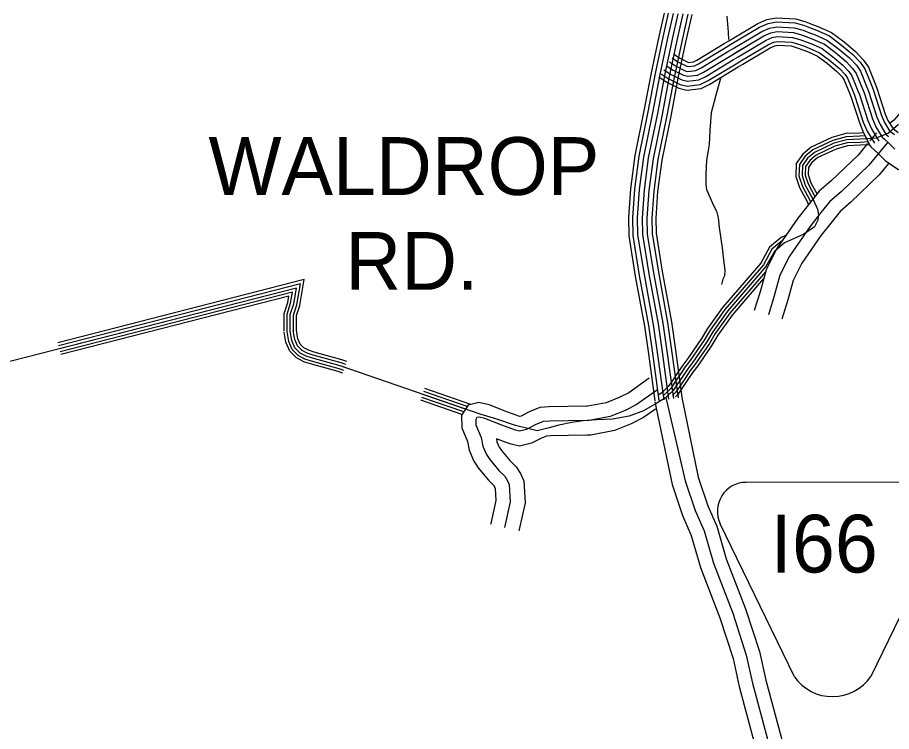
# Model space of a CAD drawing. Extents: x 1551132 to 1791609, y 378168 to 563823.
# Drawn here: x 1618712 to 1624306, y 400971 to 405543 of the extents above; entities that cross this region are included whole.
import ezdxf

# ---------------------------------------------------------------- set-up
doc = ezdxf.new("R2010")
doc.units = 0
for name, color, linetype in [('DESIGN - ROW - Easement Linework and Patterning', 7, 'Continuous'), ('DESIGN - ROW - Right-of-Way and Easement Labels', 7, 'Continuous'), ('DESIGN - TRANSPORTATION - Text', 7, 'Continuous'), ('SURVEY - CONTROL with Text', 7, 'Continuous'), ('SURVEY - DRAINAGE - Natural Features', 7, 'Continuous'), ('SURVEY - PROPERTY - Owners', 7, 'Continuous'), ('SURVEY - TRANSPORTATION - Roads', 7, 'Continuous')]:
    doc.layers.add(name, color=color, linetype=linetype)

msp = doc.modelspace()

# ---------------------------------------------------------------- linework, layer by layer
at = {"layer": 'DESIGN - ROW - Easement Linework and Patterning'}
for p, q in [((1624480.835, 402566.485), (1623376.461, 402566.462)), ((1623684.584, 401320.676), (1623210.106, 402301.18)), ((1624647.168, 402301.21), (1624174.132, 401323.595))]:
    msp.add_line(p, q, dxfattribs=at)
for centre, radius, start, end in [((1623376.459, 402381.657), 184.803, 90.001225, 205.823614), ((1623928.347, 401492.231), 298.08, 215.137067, 325.545139)]:
    msp.add_arc(centre, radius, start, end, dxfattribs=at)
at = {"layer": 'DESIGN - TRANSPORTATION - Text'}
for points in [[(1623252.516, 405551.626), (1623257.349, 405499.408), (1623260.232, 405449.231), (1623263.807, 405401.547)], [(1623212.583, 405150.84), (1623207.3, 405137.723), (1623179.084, 405038.137), (1623152.734, 404932.493), (1623142.243, 404820.481), (1623138.243, 404730.371), (1623131.085, 404678.419), (1623121.976, 404628.51), (1623118.01, 404540.407), (1623118.543, 404474.247), (1623121.826, 404442.105), (1623131.376, 404421.854), (1623167.534, 404338.869), (1623186.725, 404302.368), (1623195.783, 404260.067), (1623202.399, 404197.79), (1623221.49, 404067.078), (1623233.39, 403972.609), (1623240.357, 403926.358), (1623237.515, 403888.332), (1623227.024, 403866.523), (1623218.274, 403832.639)]]:
    msp.add_lwpolyline(points, dxfattribs=at)
at = {"layer": 'SURVEY - CONTROL with Text'}
for points in [[(1622850.4, 405571.584), (1622817.117, 405421.989), (1622767.335, 405188.732), (1622721.636, 404944.509), (1622662.921, 404658.377), (1622635.113, 404446.579), (1622622.005, 404261.641), (1622624.696, 404145.272), (1622666.212, 403887.223), (1622725.477, 403566.456), (1622750.626, 403389.693), (1622792.142, 403088.027)], [(1622850.4, 405571.584), (1622817.117, 405421.989), (1622767.335, 405188.732), (1622721.636, 404944.509), (1622662.921, 404658.377), (1622635.113, 404446.579), (1622622.005, 404261.641), (1622624.696, 404145.272), (1622666.212, 403887.223), (1622725.477, 403566.456), (1622750.626, 403389.693), (1622792.142, 403088.027)], [(1622876.458, 405570.284), (1622842.25, 405416.505), (1622792.551, 405183.682), (1622746.877, 404939.559), (1622688.295, 404654.11), (1622660.704, 404443.996), (1622647.746, 404261.025), (1622650.37, 404147.622), (1622691.553, 403891.598), (1622750.859, 403570.606), (1622776.092, 403393.26), (1622817.616, 403091.527)], [(1622876.458, 405570.284), (1622842.25, 405416.505), (1622792.551, 405183.682), (1622746.877, 404939.559), (1622688.295, 404654.11), (1622660.704, 404443.996), (1622647.746, 404261.025), (1622650.37, 404147.622), (1622691.553, 403891.598), (1622750.859, 403570.606), (1622776.092, 403393.26), (1622817.616, 403091.527)], [(1622907.865, 405568.718), (1622872.533, 405409.905), (1622822.95, 405177.59), (1622777.293, 404933.592), (1622718.886, 404648.968), (1622691.561, 404440.879), (1622678.77, 404260.291), (1622681.311, 404150.455), (1622722.102, 403896.882), (1622781.459, 403575.607), (1622806.791, 403397.552), (1622848.332, 403095.761)], [(1622907.865, 405568.718), (1622872.533, 405409.905), (1622822.95, 405177.59), (1622777.293, 404933.592), (1622718.886, 404648.968), (1622691.561, 404440.879), (1622678.77, 404260.291), (1622681.311, 404150.455), (1622722.102, 403896.882), (1622781.459, 403575.607), (1622806.791, 403397.552), (1622848.332, 403095.761)], [(1622939.273, 405567.151), (1622902.824, 405403.305), (1622853.35, 405171.507), (1622807.717, 404927.626), (1622749.477, 404643.826), (1622722.419, 404437.763), (1622709.794, 404259.55), (1622712.252, 404153.288), (1622752.651, 403902.157), (1622812.058, 403580.607), (1622837.491, 403401.852), (1622879.04, 403099.986)], [(1622939.273, 405567.151), (1622902.824, 405403.305), (1622853.35, 405171.507), (1622807.717, 404927.626), (1622749.477, 404643.826), (1622722.419, 404437.763), (1622709.794, 404259.55), (1622712.252, 404153.288), (1622752.651, 403902.157), (1622812.058, 403580.607), (1622837.491, 403401.852), (1622879.04, 403099.986)], [(1622939.273, 405567.151), (1622902.824, 405403.305), (1622853.35, 405171.507), (1622807.717, 404927.626), (1622749.477, 404643.826), (1622722.419, 404437.763), (1622709.794, 404259.55), (1622712.252, 404153.288), (1622752.651, 403902.157), (1622812.058, 403580.607), (1622837.491, 403401.852), (1622879.04, 403099.986)], [(1622970.681, 405565.584), (1622933.115, 405396.705), (1622883.749, 405165.424), (1622838.142, 404921.659), (1622780.068, 404638.685), (1622753.277, 404434.646), (1622740.818, 404258.808), (1622743.193, 404156.122), (1622783.201, 403907.432), (1622842.657, 403585.607), (1622868.19, 403406.152), (1622909.747, 403104.211)], [(1622970.681, 405565.584), (1622933.115, 405396.705), (1622883.749, 405165.424), (1622838.142, 404921.659), (1622780.068, 404638.685), (1622753.277, 404434.646), (1622740.818, 404258.808), (1622743.193, 404156.122), (1622783.201, 403907.432), (1622842.657, 403585.607), (1622868.19, 403406.152), (1622909.747, 403104.211)], [(1623002.088, 405564.017), (1622963.397, 405390.104), (1622914.148, 405159.332), (1622868.558, 404915.692), (1622810.659, 404633.543), (1622784.134, 404431.529), (1622771.843, 404258.075), (1622774.134, 404158.955), (1622813.75, 403912.715), (1622873.257, 403590.607), (1622898.889, 403410.444), (1622940.463, 403108.444)], [(1623027.129, 405562.767), (1622987.547, 405384.838), (1622938.381, 405154.482), (1622892.815, 404910.934), (1622835.05, 404629.443), (1622808.734, 404429.046), (1622796.584, 404257.483), (1622798.809, 404161.214), (1622838.108, 403916.924), (1622897.656, 403594.599), (1622923.372, 403413.869), (1622964.946, 403111.811)], [(1622861.557, 403108.919), (1622985.77, 402576.555), (1623049.568, 402385.575), (1623106.084, 402256.755), (1623165.699, 402049.8), (1623289.987, 401727.958), (1623376.91, 401460.61), (1623416.826, 401279.913), (1623512.715, 400922.345)], [(1622963.996, 403109.336), (1623069.301, 402600.198), (1623130.567, 402416.801), (1623187.815, 402286.306), (1623247.964, 402077.476), (1623371.727, 401757.009), (1623460.675, 401483.427), (1623501.082, 401300.505), (1623596.796, 400943.604), (1623665.178, 400655.638), (1623703.544, 400527.352)], [(1622791.867, 403082.002), (1622901.28, 402552.638), (1622967.637, 402353.991), (1623023.411, 402226.863), (1623082.484, 402021.807), (1623207.306, 401698.574), (1623292.179, 401437.534), (1623331.595, 401259.079), (1623427.667, 400900.845), (1623496.632, 400610.462), (1623538.898, 400469.108)]]:
    msp.add_lwpolyline(points, dxfattribs=at)
at = {"layer": 'SURVEY - DRAINAGE - Natural Features'}
for points in [[(1624401.33, 405345.604), (1624422.896, 405253.127), (1624433.588, 405195.917), (1624420.563, 405082.247), (1624404.222, 405013.062), (1624366.614, 404937.677), (1624322.065, 404885.875), (1624298.016, 404865.525)], [(1624350.323, 404857.383), (1624286.508, 404803.398), (1624208.726, 404771.422), (1624105.029, 404763.455), (1624019.281, 404759.489), (1623937.516, 404737.513), (1623813.869, 404679.553), (1623767.995, 404641.569), (1623736.079, 404595.576), (1623734.079, 404531.574), (1623754.012, 404469.572), (1623803.86, 404377.553), (1623831.768, 404315.543), (1623839.743, 404279.542), (1623833.751, 404245.542), (1623813.81, 404203.549), (1623745.995, 404155.572), (1623698.138, 404133.588), (1623620.356, 404099.613), (1623556.533, 404045.636), (1623502.684, 403947.65), (1623255.364, 403661.726), (1623161.625, 403529.756), (1623123.726, 403465.771), (1623033.969, 403335.8), (1623002.053, 403293.808), (1622970.146, 403245.815), (1622932.247, 403189.83), (1622908.314, 403153.837), (1622860.448, 403107.853), (1622804.608, 403073.868), (1622718.852, 403023.9), (1622627.112, 402989.924), (1622519.423, 402969.957), (1622417.717, 402965.99), (1622331.969, 402960.015), (1622260.171, 402950.04), (1622176.414, 402932.064), (1622106.616, 402914.089), (1622072.717, 402904.105), (1622038.809, 402896.113), (1621994.943, 402906.122), (1621899.221, 402930.156), (1621773.59, 402972.198), (1621679.868, 403000.224), (1620776.539, 403312.515), (1620599.06, 403362.566), (1620559.177, 403374.583), (1620521.295, 403394.592), (1620487.396, 403428.601), (1620467.463, 403474.611), (1620457.496, 403534.612)], [(1624125.953, 404805.181), (1624102.57, 404803.381), (1624013.097, 404799.248), (1623923.733, 404775.231), (1623792.277, 404713.612), (1623738.262, 404668.878), (1623696.471, 404608.659), (1623693.88, 404525.915), (1623717.071, 404453.789), (1623767.986, 404359.794), (1623774.511, 404345.294)], [(1624134.711, 404785.798), (1624103.804, 404783.423), (1624016.189, 404779.364), (1623930.624, 404756.372), (1623803.077, 404696.578), (1623753.128, 404655.227), (1623716.271, 404602.118), (1623713.979, 404528.741), (1623735.537, 404461.68), (1623785.927, 404368.67), (1623788.419, 404363.136)], [(1624144.919, 404766.522), (1624105.029, 404763.455), (1624019.281, 404759.489), (1623937.516, 404737.513), (1623813.869, 404679.553), (1623767.995, 404641.569), (1623736.079, 404595.576), (1623734.079, 404531.574), (1623754.012, 404469.572), (1623802.744, 404379.62)], [(1624154.919, 404747.222), (1624106.253, 404743.488), (1624022.372, 404739.613), (1623944.407, 404718.654), (1623824.66, 404662.528), (1623782.861, 404627.91), (1623755.887, 404589.034), (1623754.178, 404534.407), (1623772.486, 404477.464), (1623816.335, 404396.512)], [(1624161.935, 404728.713), (1624107.42, 404724.521), (1624025.314, 404720.721), (1623950.957, 404700.737), (1623834.918, 404646.344), (1623796.986, 404614.943), (1623774.694, 404582.825), (1623773.269, 404537.091), (1623790.027, 404484.964), (1623829.435, 404412.221)], [(1623803.844, 404377.595), (1623803.86, 404377.553), (1623831.768, 404315.543), (1623839.743, 404279.542), (1623833.751, 404245.542), (1623813.81, 404203.549), (1623745.995, 404155.572), (1623698.138, 404133.588), (1623620.356, 404099.613), (1623556.533, 404045.636), (1623502.684, 403947.65), (1623498.851, 403943.217)], [(1623767.369, 404361.178), (1623774.236, 404345.927)], [(1623785.602, 404369.386), (1623788.661, 404362.595)], [(1623621.556, 404143.78), (1623598.99, 404133.93), (1623525.05, 404071.395), (1623469.668, 403970.626), (1623223.865, 403686.451), (1623128.059, 403551.564), (1623090.018, 403487.354), (1623001.57, 403359.284), (1622969.446, 403317.008), (1622936.93, 403268.099), (1622899.031, 403212.114), (1622877.44, 403179.646), (1622835.907, 403139.745), (1622812.416, 403125.445)], [(1623608.398, 404115.696), (1623540.791, 404058.52), (1623486.176, 403959.134), (1623239.615, 403674.084), (1623144.842, 403540.664), (1623106.876, 403476.563), (1623017.77, 403347.542), (1622985.745, 403305.408), (1622953.538, 403256.957), (1622915.639, 403200.972), (1622892.873, 403166.738), (1622848.174, 403123.795), (1622845.007, 403121.87)], [(1623627.606, 404146.43), (1623598.99, 404133.93), (1623525.05, 404071.395), (1623469.668, 403970.617), (1623468.593, 403969.384)], [(1623603.832, 404111.83), (1623540.791, 404058.52), (1623486.176, 403959.134), (1623483.726, 403956.3)], [(1623629.248, 404147.147), (1623621.539, 404143.78)], [(1623567.457, 404054.878), (1623556.533, 404045.636), (1623502.684, 403947.65), (1623255.364, 403661.726), (1623161.625, 403529.756), (1623123.726, 403465.771), (1623033.969, 403335.8), (1623002.053, 403293.808), (1622970.146, 403245.815), (1622932.247, 403189.83), (1622908.314, 403153.837), (1622875.065, 403121.895)], [(1623569.791, 404056.845), (1623556.533, 404045.636), (1623502.684, 403947.65), (1623498.851, 403943.217)], [(1623500.65, 403914.724), (1623271.114, 403649.367), (1623178.408, 403518.847), (1623140.575, 403454.979), (1623050.169, 403324.058), (1623018.361, 403282.207), (1622986.754, 403234.673), (1622948.855, 403178.688), (1622923.755, 403140.937), (1622903.781, 403121.745)], [(1620497.495, 403534.604), (1620497.512, 403634.315), (1620518.37, 403698.95), (1620547.561, 403864.738), (1618969.506, 403460.643)], [(1620477.496, 403534.612), (1620477.513, 403637.465), (1620498.912, 403703.784), (1620522.487, 403837.67), (1618974.473, 403441.267)], [(1623487.851, 403870.881), (1623286.08, 403637.617), (1623194.357, 403508.488), (1623156.592, 403444.728), (1623065.552, 403312.908), (1623033.844, 403271.19), (1623002.528, 403224.089), (1622964.629, 403168.096), (1622938.421, 403128.678), (1622924.188, 403115.003)], [(1620457.496, 403534.612), (1620457.513, 403640.615), (1620479.454, 403708.609), (1620497.412, 403810.603), (1612556.288, 401777.12), (1608905.008, 402504.278)], [(1620457.496, 403534.612), (1620457.513, 403640.615), (1620479.454, 403708.609), (1620497.412, 403810.603), (1612556.288, 401777.12), (1608905.008, 402504.278)], [(1620457.496, 403534.612), (1620457.513, 403640.615), (1620479.454, 403708.609), (1620497.412, 403810.603), (1618979.431, 403421.892)], [(1620437.497, 403534.612), (1620437.514, 403643.765), (1620459.996, 403713.434), (1620472.338, 403783.536), (1618984.389, 403402.516)], [(1620418.497, 403534.621), (1620418.514, 403646.757), (1620441.514, 403718.026), (1620448.522, 403757.827), (1618989.106, 403384.108)], [(1620793.947, 403265.231), (1620764.864, 403275.289), (1620588.143, 403325.124), (1620544.311, 403338.332), (1620497.854, 403362.866), (1620454.555, 403406.309), (1620429.772, 403463.502), (1620419.022, 403528.221)], [(1620800.155, 403283.189), (1620770.556, 403293.423), (1620593.46, 403343.366), (1620551.552, 403355.991), (1620509.27, 403378.325), (1620470.554, 403417.168), (1620448.138, 403468.911), (1620437.764, 403531.337)], [(1620806.688, 403302.09), (1620776.539, 403312.515), (1620599.06, 403362.566), (1620559.177, 403374.583), (1620521.295, 403394.592), (1620487.396, 403428.601), (1620467.463, 403474.611), (1620457.496, 403534.612)], [(1620813.221, 403320.99), (1620782.522, 403331.607), (1620604.66, 403381.767), (1620566.802, 403393.175), (1620533.32, 403410.859), (1620504.237, 403440.035), (1620486.787, 403480.311), (1620477.229, 403537.888)], [(1620819.763, 403339.891), (1620788.514, 403350.699), (1620610.259, 403400.967), (1620574.427, 403411.768), (1620545.344, 403427.126), (1620521.078, 403451.469), (1620506.12, 403486.011), (1620496.954, 403541.171)], [(1621613.144, 403065.617), (1621318.768, 403167.387)], [(1621568.462, 403017.574), (1621299.168, 403110.677)], [(1621579.278, 403035), (1621305.701, 403129.577)], [(1621590.928, 403052.134), (1621312.235, 403148.478)], [(1621556.12, 403001.741), (1621292.96, 403092.718)]]:
    msp.add_lwpolyline(points, dxfattribs=at)
at = {"layer": 'SURVEY - PROPERTY - Owners'}
for points in [[(1622866.758, 405234.317), (1622907.965, 405206.033), (1622975.488, 405172.924), (1623001.405, 405166.507), (1623063.553, 405173.574), (1623101.877, 405193.033), (1623279.656, 405300.569), (1623489.727, 405425.656), (1623534.051, 405445.023), (1623574.191, 405452.432), (1623678.164, 405446.823), (1623729.963, 405431.998), (1623801.578, 405404.839), (1623877.109, 405371.605), (1623948.316, 405318.387), (1624015.464, 405261.218), (1624057.313, 405217.534), (1624080.304, 405184.041), (1624130.411, 405060.98), (1624183.843, 404893.759), (1624205.068, 404843.316), (1624246.05, 404776.522), (1624283.566, 404743.872), (1624326.89, 404699.104)], [(1624209.168, 404804.848), (1624167.727, 404754.222)], [(1624153.011, 404736.238), (1624091.829, 404661.494), (1623920.966, 404497.44), (1623843.276, 404430.38), (1623780.419, 404351.944), (1623706.896, 404258.2), (1623572.557, 404063.978), (1623503.434, 403926.35), (1623465.318, 403787.129), (1623427.885, 403666.984)], [(1624282.133, 404745.122), (1624161.21, 404597.393), (1623984.464, 404427.688), (1623911.441, 404364.653), (1623854.301, 404293.359), (1623782.836, 404202.232), (1623653.855, 404015.76), (1623591.898, 403892.407), (1623555.824, 403760.645), (1623517.908, 403638.934)], [(1624282.133, 404745.122), (1624161.21, 404597.393), (1623984.464, 404427.688), (1623911.441, 404364.653), (1623854.301, 404293.359), (1623782.836, 404202.232), (1623653.855, 404015.76), (1623591.898, 403892.407), (1623555.824, 403760.645), (1623517.908, 403638.934)], [(1624163.869, 404730.171), (1624173.244, 404714.887), (1624218.617, 404675.395), (1624266.083, 404626.343), (1624346.073, 404572.725), (1624478.07, 404504.04), (1624684.873, 404398.463)], [(1624287.649, 404608.66), (1624227.95, 404535.724), (1624045.555, 404360.586), (1623977.015, 404301.426), (1623925.382, 404237), (1623855.884, 404148.389), (1623732.062, 403969.376), (1623677.005, 403859.748), (1623642.897, 403735.17), (1623604.506, 403611.95)], [(1622755.109, 403232.764), (1622624.287, 403140.178), (1622563.13, 403109.936), (1622479.957, 403076.085), (1622362.393, 403053.518), (1622355.268, 403053.426), (1622234.338, 403051.909), (1622115.657, 403049.809), (1622054.3, 403045.267), (1621987.077, 403016.95), (1621936.687, 402990.957), (1621924.845, 402987.932), (1621902.629, 402995.957), (1621844.055, 403017.083), (1621730.275, 403062.859), (1621665.56, 403078.434), (1621596.994, 403060.042), (1621552.645, 402995.691), (1621556.054, 402914.663), (1621592.819, 402828.928), (1621601.944, 402772.26), (1621632.835, 402702.083), (1621646.16, 402681.932), (1621661.209, 402659.198), (1621726.008, 402580.763), (1621758.89, 402548.462), (1621768.074, 402533.612), (1621769.815, 402529.962), (1621774.273, 402450.051), (1621741.841, 402303.714), (1621740.266, 402296.564)], [(1622807.508, 403158.721), (1622670.878, 403062.026), (1622600.379, 403027.159), (1622505.848, 402988.691), (1622371.585, 402962.915), (1622235.713, 402961.207), (1622119.816, 402959.157), (1622075.817, 402955.898), (1622025.526, 402934.714), (1621969.102, 402905.613), (1621924.97, 402894.346), (1621899.104, 402900.788), (1621811.731, 402932.314), (1621702.592, 402976.223), (1621666.776, 402984.84), (1621652.735, 402981.074), (1621644.543, 402969.19), (1621645.977, 402935.114), (1621680.592, 402854.404), (1621689.651, 402798.16), (1621712.75, 402745.684), (1621734.191, 402713.275), (1621792.94, 402642.173), (1621830.28, 402605.48), (1621847.797, 402577.146), (1621859.38, 402552.912), (1621865.538, 402442.626), (1621828.83, 402276.988)], [(1622794.475, 403033.984), (1622719.31, 402980.783), (1622639.103, 402941.115), (1622532.764, 402897.839), (1622381.143, 402868.738), (1622357.602, 402868.438), (1622237.138, 402866.921), (1622124.132, 402864.921), (1622098.183, 402863.004), (1622065.5, 402849.237), (1622002.802, 402816.903), (1621925.253, 402797.102), (1621871.63, 402810.453), (1621839.83, 402821.936), (1621778.123, 402844.195), (1621777.715, 402844.362), (1621780.815, 402825.086), (1621795.823, 402791.01), (1621800.448, 402784.01), (1621810.056, 402769.485), (1621862.513, 402706.008), (1621904.487, 402664.757), (1621930.67, 402622.406), (1621952.486, 402576.771), (1621960.402, 402434.909), (1621922.47, 402263.738), (1621920.895, 402256.638)]]:
    msp.add_lwpolyline(points, dxfattribs=at)
at = {"layer": 'SURVEY - TRANSPORTATION - Roads'}
for points in [[(1623264.665, 405393.73), (1623449.569, 405503.841), (1623508.193, 405529.45), (1623568.517, 405540.584), (1623692.78, 405533.884), (1623757.637, 405515.317), (1623801.361, 405498.733)], [(1623277.823, 405371.638), (1623461.344, 405480.916), (1623515.776, 405504.7), (1623570.183, 405514.741), (1623688.497, 405508.358), (1623749.521, 405490.891), (1623792.245, 405474.682)], [(1622866.758, 405234.317), (1622907.965, 405206.033), (1622975.488, 405172.924), (1623001.405, 405166.507), (1623063.553, 405173.574), (1623101.877, 405193.033), (1623279.656, 405300.569), (1623489.727, 405425.656), (1623534.051, 405445.023), (1623574.191, 405452.432), (1623678.164, 405446.823), (1623729.963, 405431.998), (1623801.578, 405404.839), (1623877.109, 405371.605), (1623948.316, 405318.387), (1624015.464, 405261.218), (1624057.313, 405217.534), (1624080.304, 405184.041), (1624130.411, 405060.98), (1624183.843, 404893.759), (1624205.068, 404843.316), (1624246.05, 404776.522), (1624261.358, 404763.205)], [(1623293.681, 405344.995), (1623475.535, 405453.29), (1623524.909, 405474.857), (1623572.183, 405483.582), (1623683.33, 405477.591), (1623739.746, 405461.44), (1623781.245, 405445.698)], [(1623309.539, 405318.361), (1623489.727, 405425.656), (1623534.051, 405445.023), (1623574.191, 405452.432), (1623678.164, 405446.823), (1623729.963, 405431.998), (1623770.253, 405416.714)], [(1623792.22, 405474.699), (1623825.069, 405462.24), (1623908.558, 405425.506), (1623987.007, 405366.871), (1624058.055, 405306.386), (1624105.57, 405256.785), (1624135.203, 405213.617), (1624177.61, 405109.473)], [(1623801.336, 405498.741), (1623834.81, 405486.049), (1623921.6, 405447.865), (1624003.056, 405386.988), (1624075.721, 405325.12), (1624125.587, 405273.06), (1624157.978, 405225.884), (1624201.426, 405119.173)], [(1623325.397, 405291.727), (1623503.918, 405398.022), (1623543.192, 405415.189), (1623576.2, 405421.281), (1623672.997, 405416.056), (1623720.18, 405402.555), (1623759.262, 405387.73)], [(1623770.237, 405416.722), (1623801.578, 405404.839), (1623877.109, 405371.605), (1623948.316, 405318.387), (1624015.464, 405261.218), (1624057.313, 405217.534), (1624080.304, 405184.041), (1624120.187, 405086.089)], [(1623781.228, 405445.706), (1623813.319, 405433.539), (1623892.834, 405398.555), (1623967.665, 405342.629), (1624036.755, 405283.802), (1624081.446, 405237.159), (1624107.754, 405198.833), (1624148.894, 405097.781)], [(1622884.299, 405259.876), (1622923.64, 405232.875), (1622986.155, 405202.216), (1623003.446, 405197.941), (1623054.503, 405203.741), (1623086.819, 405220.15), (1623263.707, 405327.153), (1623293.698, 405345.004)], [(1622901.84, 405285.435), (1622939.323, 405259.709), (1622996.83, 405231.517), (1623005.479, 405229.375), (1623045.445, 405233.917), (1623071.761, 405247.276), (1623247.757, 405353.737), (1623277.84, 405371.646)], [(1622916.398, 405306.644), (1622952.322, 405281.977), (1623005.68, 405255.818), (1623007.171, 405255.451), (1623037.937, 405258.943), (1623059.262, 405269.776), (1623234.524, 405375.788), (1623264.69, 405393.746)], [(1623341.255, 405265.085), (1623518.109, 405370.396), (1623552.325, 405385.346), (1623578.2, 405390.122), (1623667.831, 405385.288), (1623710.405, 405373.104), (1623748.262, 405358.746)], [(1623353.905, 405243.851), (1623529.426, 405348.362), (1623559.617, 405361.554), (1623579.799, 405365.288), (1623663.714, 405360.754), (1623702.605, 405349.629), (1623739.496, 405335.629)], [(1623748.254, 405358.746), (1623778.086, 405347.437), (1623845.66, 405317.703), (1623909.625, 405269.902), (1623972.874, 405216.051), (1624009.056, 405178.283), (1624025.406, 405154.466), (1624062.763, 405062.705)], [(1623759.245, 405387.738), (1623789.836, 405376.138), (1623861.385, 405344.654), (1623928.966, 405294.144), (1623994.173, 405238.634), (1624033.18, 405197.908), (1624052.855, 405169.249), (1624091.479, 405074.397)], [(1622849.216, 405208.758), (1622892.29, 405179.191), (1622964.822, 405143.631), (1622999.363, 405135.073), (1623072.603, 405143.406), (1623116.935, 405165.915), (1623295.606, 405273.985), (1623325.414, 405291.735)], [(1622866.758, 405234.317), (1622907.965, 405206.033), (1622975.488, 405172.924), (1623001.405, 405166.507), (1623063.553, 405173.574), (1623101.877, 405193.033), (1623279.656, 405300.569), (1623309.556, 405318.369)], [(1623739.496, 405335.637), (1623768.72, 405324.553), (1623833.127, 405296.219), (1623894.2, 405250.568), (1623955.899, 405198.042), (1623989.815, 405162.641), (1624003.523, 405142.674), (1624039.872, 405053.388)], [(1622817.684, 405162.815), (1622864.108, 405130.956), (1622945.639, 405090.98), (1622995.705, 405078.58), (1623088.877, 405089.172), (1623144.001, 405117.164), (1623324.272, 405226.209), (1623353.913, 405243.859)], [(1622831.675, 405183.199), (1622876.607, 405152.357), (1622954.147, 405114.331), (1622997.33, 405103.639), (1623081.661, 405113.231), (1623131.993, 405138.79), (1623311.556, 405247.401), (1623341.272, 405265.093)], [(1624201.41, 405119.198), (1624212.926, 405090.922), (1624266.208, 404924.176), (1624283.324, 404883.5), (1624313.774, 404833.874), (1624349.389, 404805.99)], [(1624062.763, 405062.722), (1624072.088, 405039.821), (1624125.628, 404872.258), (1624149.752, 404814.915), (1624197.318, 404737.396)], [(1624091.471, 405074.414), (1624101.245, 405050.396), (1624154.736, 404883.009), (1624177.41, 404829.115), (1624222.117, 404756.255), (1624227.309, 404751.738)], [(1624120.178, 405086.106), (1624130.411, 405060.98), (1624183.843, 404893.759), (1624205.068, 404843.316), (1624246.05, 404776.522), (1624255.85, 404767.997)], [(1624148.886, 405097.797), (1624159.577, 405071.563), (1624212.951, 404904.509), (1624232.726, 404857.516), (1624269.983, 404796.79), (1624287.691, 404782.081)], [(1624177.594, 405109.489), (1624188.735, 405082.139), (1624242.059, 404915.259), (1624260.383, 404871.717), (1624293.916, 404817.057), (1624325.49, 404793.756)], [(1624039.872, 405053.396), (1624048.838, 405031.379), (1624102.42, 404863.683), (1624127.703, 404803.59), (1624164.844, 404730.371)]]:
    msp.add_lwpolyline(points, dxfattribs=at)

# ---------------------------------------------------------------- texts
at = {"layer": 'DESIGN - ROW - Easement Linework and Patterning'}
msp.add_text('I66', height=369.6053, rotation=0.001225, dxfattribs=at).set_placement((1623531.534, 401989.09))
at = {"layer": 'DESIGN - ROW - Right-of-Way and Easement Labels'}
for s, p in [('WALDROP', (1619934.534, 404406.827)), ('RD.', (1620810.405, 403799.195))]:
    msp.add_text(s, height=369.9913, rotation=0.000033, dxfattribs=at).set_placement(p)

doc.saveas('drawing.dxf')
